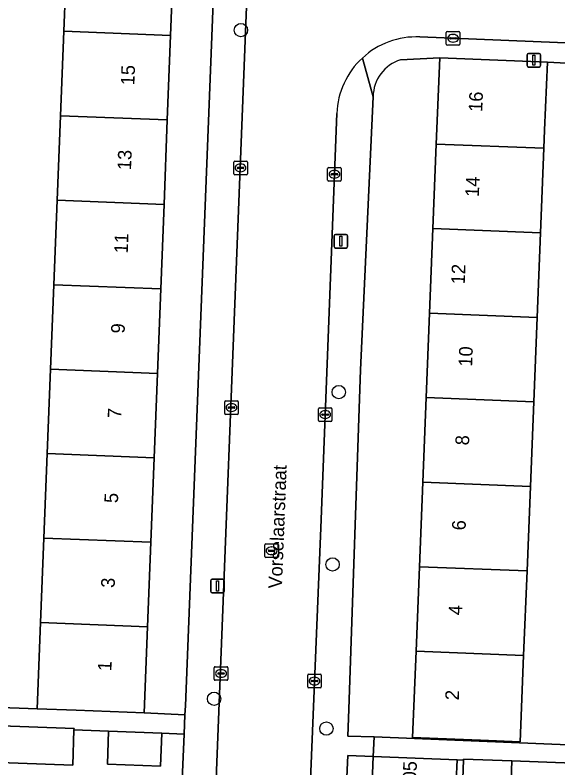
# Model space of a CAD drawing. Extents: x 160732 to 162107, y 387428 to 388479.
# Drawn here: x 161487.5 to 161527.4, y 387782.3 to 387837.6 of the extents above; entities that cross this region are included whole.
import ezdxf

# ---------------------------------------------------------------- set-up
doc = ezdxf.new("R2010")
doc.units = 0
for name, color, linetype in [('IMGEO_Boom', 7, 'Continuous'), ('IMGEO_Erf', 7, 'Continuous'), ('IMGEO_Kolk', 7, 'Continuous'), ('IMGEO_Lichtmast', 7, 'Continuous'), ('IMGEO_Openbare_ruimte_label', 7, 'Continuous'), ('IMGEO_Pand', 7, 'Continuous'), ('IMGEO_Pand_nummerreeks', 7, 'Continuous'), ('IMGEO_Parkeervlak_open', 7, 'Continuous'), ('IMGEO_Rijbaan_lokaal_open', 7, 'Continuous'), ('IMGEO_Rioolput', 7, 'Continuous'), ('IMGEO_Voetpad_open', 7, 'Continuous')]:
    doc.layers.add(name, color=color, linetype=linetype)

msp = doc.modelspace()

# ---------------------------------------------------------------- linework, layer by layer
at = {"layer": 'IMGEO_Boom'}
for centre in [(161504.081, 387836.468), (161511.262, 387809.894), (161510.811, 387797.245), (161502.105, 387787.381), (161510.35, 387785.192)]:
    msp.add_circle(centre, 0.489, dxfattribs=at)
at = {"layer": 'IMGEO_Erf'}
for points in [[(161479.111, 387787.016), (161489.122, 387786.654), (161489.37, 387792.973), (161489.613, 387799.174), (161489.857, 387805.375), (161490.1, 387811.577), (161490.343, 387817.778), (161490.587, 387823.979), (161490.83, 387830.181), (161491.074, 387836.382), (161491.317, 387842.583), (161491.565, 387848.902), (161481.572, 387849.363)], [(161535.446, 387833.654), (161526.578, 387834.117), (161526.379, 387829.121), (161526.326, 387827.79), (161526.079, 387821.585), (161525.832, 387815.38), (161525.581, 387809.175), (161525.333, 387802.97), (161525.084, 387796.765), (161524.836, 387790.56), (161524.591, 387784.233), (161521.68, 387784.349), (161516.683, 387784.548), (161516.935, 387790.874), (161517.182, 387797.079), (161517.43, 387803.284), (161517.677, 387809.489), (161517.924, 387815.694), (161518.172, 387821.899), (161518.419, 387828.105), (161518.671, 387834.432), (161515.801, 387834.292)], [(161513.781, 387831.574), (161512.861, 387811.518), (161512.002, 387786.631), (161511.933, 387784.646), (161513.873, 387784.579), (161533.43, 387783.778)], [(161499.91, 387784.781), (161498.27, 387784.852), (161498.176, 387782.432), (161494.271, 387782.584), (161494.365, 387785.004), (161491.821, 387785.103), (161491.731, 387782.519), (161485.697, 387782.731)], [(161498.964, 387763.841), (161499.184, 387768.106), (161499.91, 387784.781)], [(161520.33, 387780.186), (161520.425, 387782.881), (161519.947, 387782.898), (161519.82, 387779.772)], [(161528.366, 387779.907), (161528.462, 387782.663), (161523.964, 387782.82), (161523.868, 387780.063)]]:
    msp.add_lwpolyline(points, dxfattribs=at)
msp.add_lwpolyline([(161502.432, 387848.475), (161499.409, 387848.594), (161499.161, 387842.274), (161498.918, 387836.073), (161498.674, 387829.872), (161498.431, 387823.671), (161498.187, 387817.47), (161497.944, 387811.269), (161497.701, 387805.067), (161497.457, 387798.866), (161497.214, 387792.665), (161496.966, 387786.346), (161499.972, 387786.215), (161500, 387786.869)], close=True, dxfattribs=at)
msp.add_arc((161516.679, 387831.53), 2.898, 107.6351, 179.1259, dxfattribs=at)
at = {"layer": 'IMGEO_Kolk'}
for p, q in [((161519.159, 387835.439), (161519.159, 387836.291)), ((161519.234, 387836.365), (161520.086, 387836.365)), ((161520.16, 387836.291), (161520.16, 387835.439)), ((161519.418, 387835.859), (161519.418, 387835.871)), ((161519.856, 387835.822), (161519.458, 387835.822)), ((161519.461, 387835.908), (161519.859, 387835.908)), ((161519.647, 387836.145), (161519.672, 387836.145)), ((161519.902, 387835.871), (161519.902, 387835.859)), ((161520.086, 387835.365), (161519.234, 387835.365)), ((161519.67, 387835.585), (161519.645, 387835.585)), ((161503.624, 387826.85), (161504.476, 387826.85)), ((161503.549, 387825.924), (161503.549, 387826.776)), ((161503.808, 387826.344), (161503.808, 387826.356)), ((161504.246, 387826.307), (161503.848, 387826.307)), ((161503.851, 387826.393), (161504.249, 387826.393)), ((161504.037, 387826.63), (161504.062, 387826.63)), ((161504.292, 387826.356), (161504.292, 387826.344)), ((161504.55, 387826.776), (161504.55, 387825.924)), ((161510.447, 387825.459), (161510.447, 387826.311)), ((161510.522, 387826.385), (161511.374, 387826.385)), ((161511.448, 387826.311), (161511.448, 387825.459)), ((161504.476, 387825.85), (161503.624, 387825.85)), ((161504.06, 387826.07), (161504.035, 387826.07)), ((161510.706, 387825.879), (161510.706, 387825.891)), ((161511.144, 387825.842), (161510.746, 387825.842)), ((161510.749, 387825.928), (161511.147, 387825.928)), ((161510.935, 387826.165), (161510.96, 387826.165)), ((161511.19, 387825.891), (161511.19, 387825.879)), ((161511.374, 387825.385), (161510.522, 387825.385)), ((161510.958, 387825.605), (161510.933, 387825.605)), ((161502.885, 387808.332), (161502.885, 387809.184)), ((161502.96, 387809.258), (161503.812, 387809.258)), ((161503.886, 387809.184), (161503.886, 387808.332)), ((161503.144, 387808.752), (161503.144, 387808.764)), ((161503.582, 387808.715), (161503.184, 387808.715)), ((161503.187, 387808.801), (161503.585, 387808.801)), ((161503.373, 387809.038), (161503.398, 387809.038)), ((161503.628, 387808.764), (161503.628, 387808.752)), ((161509.764, 387807.816), (161509.764, 387808.668)), ((161509.839, 387808.742), (161510.691, 387808.742)), ((161510.765, 387808.668), (161510.765, 387807.816)), ((161503.812, 387808.258), (161502.96, 387808.258)), ((161503.396, 387808.478), (161503.371, 387808.478)), ((161510.023, 387808.236), (161510.023, 387808.248)), ((161510.461, 387808.199), (161510.063, 387808.199)), ((161510.066, 387808.285), (161510.464, 387808.285)), ((161510.252, 387808.522), (161510.277, 387808.522)), ((161510.507, 387808.248), (161510.507, 387808.236)), ((161510.691, 387807.742), (161509.839, 387807.742)), ((161510.275, 387807.962), (161510.25, 387807.962)), ((161502.119, 387788.812), (161502.119, 387789.664)), ((161502.194, 387789.738), (161503.046, 387789.738)), ((161502.378, 387789.232), (161502.378, 387789.244)), ((161502.421, 387789.281), (161502.819, 387789.281)), ((161502.607, 387789.518), (161502.632, 387789.518)), ((161502.862, 387789.244), (161502.862, 387789.232)), ((161503.12, 387789.664), (161503.12, 387788.812)), ((161503.046, 387788.738), (161502.194, 387788.738)), ((161502.816, 387789.195), (161502.418, 387789.195)), ((161502.63, 387788.958), (161502.605, 387788.958)), ((161508.98, 387788.258), (161508.98, 387789.11)), ((161509.055, 387789.184), (161509.907, 387789.184)), ((161509.239, 387788.678), (161509.239, 387788.69)), ((161509.282, 387788.727), (161509.68, 387788.727)), ((161509.468, 387788.964), (161509.493, 387788.964)), ((161509.723, 387788.69), (161509.723, 387788.678)), ((161509.981, 387789.11), (161509.981, 387788.258)), ((161509.907, 387788.184), (161509.055, 387788.184)), ((161509.677, 387788.641), (161509.279, 387788.641)), ((161509.491, 387788.404), (161509.466, 387788.404))]:
    msp.add_line(p, q, dxfattribs=at)
for points in [[(161519.159, 387835.439), (161519.159, 387836.291)], [(161519.234, 387836.365), (161520.086, 387836.365)], [(161520.16, 387836.291), (161520.16, 387835.439)], [(161520.086, 387835.365), (161519.234, 387835.365)], [(161503.624, 387826.85), (161504.476, 387826.85)], [(161503.549, 387825.924), (161503.549, 387826.776)], [(161504.55, 387826.776), (161504.55, 387825.924)], [(161510.447, 387825.459), (161510.447, 387826.311)], [(161510.522, 387826.385), (161511.374, 387826.385)], [(161511.448, 387826.311), (161511.448, 387825.459)], [(161504.476, 387825.85), (161503.624, 387825.85)], [(161511.374, 387825.385), (161510.522, 387825.385)], [(161502.885, 387808.332), (161502.885, 387809.184)], [(161502.96, 387809.258), (161503.812, 387809.258)], [(161503.886, 387809.184), (161503.886, 387808.332)], [(161509.764, 387807.816), (161509.764, 387808.668)], [(161509.839, 387808.742), (161510.691, 387808.742)], [(161510.765, 387808.668), (161510.765, 387807.816)], [(161503.812, 387808.258), (161502.96, 387808.258)], [(161510.691, 387807.742), (161509.839, 387807.742)], [(161502.119, 387788.812), (161502.119, 387789.664)], [(161502.194, 387789.738), (161503.046, 387789.738)], [(161503.12, 387789.664), (161503.12, 387788.812)], [(161503.046, 387788.738), (161502.194, 387788.738)], [(161508.98, 387788.258), (161508.98, 387789.11)], [(161509.055, 387789.184), (161509.907, 387789.184)], [(161509.981, 387789.11), (161509.981, 387788.258)], [(161509.907, 387788.184), (161509.055, 387788.184)]]:
    msp.add_lwpolyline(points, dxfattribs=at)
for centre, radius, start, end in [((161519.236, 387836.289), 0.0765, 91.552, 178.448), ((161519.236, 387836.289), 0.0765, 91.552, 178.448), ((161520.084, 387836.289), 0.0765, 1.552, 88.448), ((161520.084, 387836.289), 0.0765, 1.552, 88.448), ((161519.458, 387835.868), 0.0403, 85.8775, 175.7526), ((161519.455, 387835.858), 0.0366, 178.938, 274.7102), ((161519.859, 387835.865), 0.043, 264.8664, 352.4533), ((161519.863, 387835.87), 0.0386, 1.7309, 96.639), ((161519.236, 387835.441), 0.0765, 181.552, 268.448), ((161519.236, 387835.441), 0.0765, 181.552, 268.448), ((161520.084, 387835.441), 0.0765, 271.552, 358.448), ((161520.084, 387835.441), 0.0765, 271.552, 358.448), ((161503.626, 387826.774), 0.0765, 91.552, 178.448), ((161503.626, 387826.774), 0.0765, 91.552, 178.448), ((161504.474, 387826.774), 0.0765, 1.552, 88.448), ((161504.474, 387826.774), 0.0765, 1.552, 88.448), ((161503.848, 387826.353), 0.0403, 85.8775, 175.7526), ((161503.845, 387826.343), 0.0366, 178.938, 274.7102), ((161504.249, 387826.35), 0.043, 264.8664, 352.4533), ((161504.253, 387826.355), 0.0386, 1.7309, 96.639), ((161510.524, 387826.309), 0.0765, 91.552, 178.448), ((161510.524, 387826.309), 0.0765, 91.552, 178.448), ((161511.372, 387826.309), 0.0765, 1.552, 88.448), ((161511.372, 387826.309), 0.0765, 1.552, 88.448), ((161503.626, 387825.926), 0.0765, 181.552, 268.448), ((161503.626, 387825.926), 0.0765, 181.552, 268.448), ((161504.474, 387825.926), 0.0765, 271.552, 358.448), ((161504.474, 387825.926), 0.0765, 271.552, 358.448), ((161510.746, 387825.888), 0.0403, 85.8775, 175.7526), ((161510.743, 387825.878), 0.0366, 178.938, 274.7102), ((161511.147, 387825.885), 0.043, 264.8664, 352.4533), ((161511.151, 387825.89), 0.0386, 1.7309, 96.639), ((161510.524, 387825.461), 0.0765, 181.552, 268.448), ((161510.524, 387825.461), 0.0765, 181.552, 268.448), ((161511.372, 387825.461), 0.0765, 271.552, 358.448), ((161511.372, 387825.461), 0.0765, 271.552, 358.448), ((161502.962, 387809.182), 0.0765, 91.552, 178.448), ((161502.962, 387809.182), 0.0765, 91.552, 178.448), ((161503.81, 387809.182), 0.0765, 1.552, 88.448), ((161503.81, 387809.182), 0.0765, 1.552, 88.448), ((161503.184, 387808.761), 0.0403, 85.8775, 175.7526), ((161503.181, 387808.751), 0.0366, 178.938, 274.7102), ((161503.585, 387808.758), 0.043, 264.8664, 352.4533), ((161503.589, 387808.763), 0.0386, 1.7309, 96.639), ((161509.841, 387808.666), 0.0765, 91.552, 178.448), ((161509.841, 387808.666), 0.0765, 91.552, 178.448), ((161510.689, 387808.666), 0.0765, 1.552, 88.448), ((161510.689, 387808.666), 0.0765, 1.552, 88.448), ((161502.962, 387808.334), 0.0765, 181.552, 268.448), ((161502.962, 387808.334), 0.0765, 181.552, 268.448), ((161503.81, 387808.334), 0.0765, 271.552, 358.448), ((161503.81, 387808.334), 0.0765, 271.552, 358.448), ((161510.063, 387808.245), 0.0403, 85.8775, 175.7526), ((161510.06, 387808.235), 0.0366, 178.938, 274.7102), ((161510.464, 387808.242), 0.043, 264.8664, 352.4533), ((161510.468, 387808.247), 0.0386, 1.7309, 96.639), ((161509.841, 387807.818), 0.0765, 181.552, 268.448), ((161509.841, 387807.818), 0.0765, 181.552, 268.448), ((161510.689, 387807.818), 0.0765, 271.552, 358.448), ((161510.689, 387807.818), 0.0765, 271.552, 358.448), ((161502.196, 387789.662), 0.0765, 91.552, 178.448), ((161502.196, 387789.662), 0.0765, 91.552, 178.448), ((161502.418, 387789.241), 0.0403, 85.8775, 175.7526), ((161502.415, 387789.231), 0.0366, 178.938, 274.7102), ((161502.819, 387789.238), 0.043, 264.8664, 352.4533), ((161502.823, 387789.243), 0.0386, 1.7309, 96.639), ((161503.044, 387789.662), 0.0765, 1.552, 88.448), ((161503.044, 387789.662), 0.0765, 1.552, 88.448), ((161502.196, 387788.814), 0.0765, 181.552, 268.448), ((161502.196, 387788.814), 0.0765, 181.552, 268.448), ((161503.044, 387788.814), 0.0765, 271.552, 358.448), ((161503.044, 387788.814), 0.0765, 271.552, 358.448), ((161509.057, 387789.108), 0.0765, 91.552, 178.448), ((161509.057, 387789.108), 0.0765, 91.552, 178.448), ((161509.279, 387788.687), 0.0403, 85.8775, 175.7526), ((161509.276, 387788.677), 0.0366, 178.938, 274.7102), ((161509.68, 387788.684), 0.043, 264.8664, 352.4533), ((161509.684, 387788.689), 0.0386, 1.7309, 96.639), ((161509.905, 387789.108), 0.0765, 1.552, 88.448), ((161509.905, 387789.108), 0.0765, 1.552, 88.448), ((161509.057, 387788.26), 0.0765, 181.552, 268.448), ((161509.057, 387788.26), 0.0765, 181.552, 268.448), ((161509.905, 387788.26), 0.0765, 271.552, 358.448), ((161509.905, 387788.26), 0.0765, 271.552, 358.448)]:
    msp.add_arc(centre, radius, start, end, dxfattribs=at)
for centre, major_axis, ratio, start_param, end_param in [((161519.646, 387835.865), (-0.387, 0.002), 0.722429, 4.712389, 7.853982), ((161519.671, 387835.865), (-0.39, 0.002), 0.717154, 1.570796, 4.712389), ((161504.036, 387826.35), (-0.387, 0.002), 0.722429, 4.712389, 7.853982), ((161504.061, 387826.35), (-0.39, 0.002), 0.717154, 1.570796, 4.712389), ((161510.934, 387825.885), (-0.387, 0.002), 0.722429, 4.712389, 7.853982), ((161510.959, 387825.885), (-0.39, 0.002), 0.717154, 1.570796, 4.712389), ((161503.372, 387808.758), (-0.387, 0.002), 0.722429, 4.712389, 7.853982), ((161503.397, 387808.758), (-0.39, 0.002), 0.717154, 1.570796, 4.712389), ((161510.251, 387808.242), (-0.387, 0.002), 0.722429, 4.712389, 7.853982), ((161510.276, 387808.242), (-0.39, 0.002), 0.717154, 1.570796, 4.712389), ((161502.606, 387789.238), (-0.387, 0.002), 0.722429, 4.712389, 7.853982), ((161502.631, 387789.238), (-0.39, 0.002), 0.717154, 1.570796, 4.712389), ((161509.467, 387788.684), (-0.387, 0.002), 0.722429, 4.712389, 7.853982), ((161509.492, 387788.684), (-0.39, 0.002), 0.717154, 1.570796, 4.712389)]:
    msp.add_ellipse(centre, major_axis=major_axis, ratio=ratio, start_param=start_param, end_param=end_param, dxfattribs=at)
at = {"layer": 'IMGEO_Lichtmast'}
for p, q in [((161525.088, 387833.857), (161525.088, 387834.657)), ((161525.088, 387834.657), (161525.088, 387833.857)), ((161525.188, 387834.757), (161525.978, 387834.757)), ((161525.978, 387834.757), (161525.188, 387834.757)), ((161526.078, 387834.657), (161526.078, 387833.857)), ((161526.078, 387833.857), (161526.078, 387834.657)), ((161525.978, 387833.757), (161525.188, 387833.757)), ((161525.188, 387833.757), (161525.978, 387833.757)), ((161510.917, 387820.571), (161510.917, 387821.371)), ((161510.917, 387821.371), (161510.917, 387820.571)), ((161511.017, 387821.471), (161511.807, 387821.471)), ((161511.807, 387821.471), (161511.017, 387821.471)), ((161511.907, 387821.371), (161511.907, 387820.571)), ((161511.907, 387820.571), (161511.907, 387821.371)), ((161511.807, 387820.471), (161511.017, 387820.471)), ((161511.017, 387820.471), (161511.807, 387820.471)), ((161501.864, 387795.262), (161501.864, 387796.062)), ((161501.864, 387796.062), (161501.864, 387795.262)), ((161501.964, 387796.162), (161502.754, 387796.162)), ((161502.754, 387796.162), (161501.964, 387796.162)), ((161502.854, 387796.062), (161502.854, 387795.262)), ((161502.854, 387795.262), (161502.854, 387796.062)), ((161502.754, 387795.162), (161501.964, 387795.162)), ((161501.964, 387795.162), (161502.754, 387795.162))]:
    msp.add_line(p, q, dxfattribs=at)
for points in [[(161525.508, 387834.632), (161525.658, 387834.632), (161525.658, 387833.882), (161525.508, 387833.882), (161525.508, 387834.632)], [(161511.337, 387821.346), (161511.487, 387821.346), (161511.487, 387820.596), (161511.337, 387820.596), (161511.337, 387821.346)], [(161502.284, 387796.037), (161502.434, 387796.037), (161502.434, 387795.287), (161502.284, 387795.287), (161502.284, 387796.037)]]:
    msp.add_lwpolyline(points, dxfattribs=at)
for centre, start, end in [((161525.188, 387834.657), 90, 180), ((161525.188, 387834.657), 90, 180), ((161525.978, 387834.657), 0, 90), ((161525.978, 387834.657), 360, 90), ((161525.188, 387833.857), 180, 270), ((161525.188, 387833.857), 180, 270), ((161525.978, 387833.857), 270, 0), ((161525.978, 387833.857), 270, 0), ((161511.017, 387821.371), 90, 180), ((161511.017, 387821.371), 90, 180), ((161511.807, 387821.371), 0, 90), ((161511.807, 387821.371), 360, 90), ((161511.017, 387820.571), 180, 270), ((161511.017, 387820.571), 180, 270), ((161511.807, 387820.571), 270, 0), ((161511.807, 387820.571), 270, 0), ((161501.964, 387796.062), 90, 180), ((161501.964, 387796.062), 90, 180), ((161502.754, 387796.062), 0, 90), ((161502.754, 387796.062), 360, 90), ((161501.964, 387795.262), 180, 270), ((161501.964, 387795.262), 180, 270), ((161502.754, 387795.262), 270, 0), ((161502.754, 387795.262), 270, 0)]:
    msp.add_arc(centre, 0.1, start, end, dxfattribs=at)
at = {"layer": 'IMGEO_Pand'}
for points in [[(161498.918, 387836.073), (161499.161, 387842.274), (161491.317, 387842.583), (161491.074, 387836.382)], [(161491.074, 387836.382), (161490.83, 387830.181), (161498.674, 387829.872), (161498.918, 387836.073)], [(161518.671, 387834.432), (161518.419, 387828.105), (161526.326, 387827.79), (161526.379, 387829.121), (161526.578, 387834.117)], [(161498.431, 387823.671), (161498.674, 387829.872), (161490.83, 387830.181), (161490.587, 387823.979)], [(161526.326, 387827.79), (161518.419, 387828.105), (161518.172, 387821.899), (161526.079, 387821.585)], [(161490.587, 387823.979), (161490.343, 387817.778), (161498.187, 387817.47), (161498.431, 387823.671)], [(161526.079, 387821.585), (161518.172, 387821.899), (161517.924, 387815.694), (161525.832, 387815.38)], [(161490.343, 387817.778), (161490.1, 387811.577), (161497.944, 387811.269), (161498.187, 387817.47)], [(161525.581, 387809.175), (161525.832, 387815.38), (161517.924, 387815.694), (161517.677, 387809.489)], [(161497.701, 387805.067), (161497.944, 387811.269), (161490.1, 387811.577), (161489.857, 387805.375)], [(161525.333, 387802.97), (161525.581, 387809.175), (161517.677, 387809.489), (161517.43, 387803.284)], [(161489.857, 387805.375), (161489.613, 387799.174), (161497.457, 387798.866), (161497.701, 387805.067)], [(161525.084, 387796.765), (161525.333, 387802.97), (161517.43, 387803.284), (161517.182, 387797.079)], [(161497.214, 387792.665), (161497.457, 387798.866), (161489.613, 387799.174), (161489.37, 387792.973)], [(161524.836, 387790.56), (161525.084, 387796.765), (161517.182, 387797.079), (161516.935, 387790.874)], [(161489.37, 387792.973), (161489.122, 387786.654), (161491.97, 387786.542), (161496.966, 387786.346), (161497.214, 387792.665)], [(161516.935, 387790.874), (161516.683, 387784.548), (161521.68, 387784.349), (161524.591, 387784.233), (161524.836, 387790.56)], [(161491.821, 387785.103), (161491.825, 387785.205), (161485.811, 387785.416), (161485.697, 387782.731), (161491.731, 387782.519)], [(161498.27, 387784.852), (161494.365, 387785.004), (161494.271, 387782.584), (161498.176, 387782.432)], [(161513.782, 387783.149), (161513.655, 387780.023), (161519.82, 387779.772), (161519.947, 387782.898)], [(161523.964, 387782.82), (161520.427, 387782.943), (161520.425, 387782.881), (161520.33, 387780.186), (161523.868, 387780.063)]]:
    msp.add_lwpolyline(points, close=True, dxfattribs=at)
at = {"layer": 'IMGEO_Parkeervlak_open'}
msp.add_lwpolyline([(161511.174, 387766.999), (161513.127, 387766.922), (161513.146, 387767.517), (161513.273, 387770.643), (161513.4, 387773.77), (161513.528, 387776.896), (161513.655, 387780.023), (161513.782, 387783.149), (161511.935, 387783.23), (161511.207, 387767.682)], close=True, dxfattribs=at)
at = {"layer": 'IMGEO_Rijbaan_lokaal_open'}
for points in [[(161571.185, 387839.783), (161564.283, 387840.073), (161561.702, 387840.181), (161557.12, 387840.374), (161519.216, 387841.968), (161511.647, 387842.286), (161504.665, 387842.58), (161501.694, 387767.141), (161501.446, 387761.194), (161508.386, 387760.873), (161508.612, 387767.085), (161508.655, 387768.264), (161509.256, 387783.227), (161509.942, 387799.929), (161511.119, 387830.344)], [(161517.208, 387835.966), (161558.236, 387834.289)]]:
    msp.add_lwpolyline(points, dxfattribs=at)
for centre, radius, start, end in [((161516.969, 387830.113), 5.857, 87.6659, 132.7018), ((161516.966, 387830.119), 5.851, 132.7107, 177.7926)]:
    msp.add_arc(centre, radius, start, end, dxfattribs=at)
at = {"layer": 'IMGEO_Rioolput'}
for p, q in [((161505.83, 387797.821), (161505.83, 387798.673)), ((161505.905, 387798.747), (161506.757, 387798.747)), ((161506.831, 387798.673), (161506.831, 387797.821)), ((161506.089, 387798.241), (161506.089, 387798.253)), ((161506.527, 387798.204), (161506.129, 387798.204)), ((161506.132, 387798.29), (161506.53, 387798.29)), ((161506.318, 387798.527), (161506.343, 387798.527)), ((161506.573, 387798.253), (161506.573, 387798.241)), ((161506.757, 387797.747), (161505.905, 387797.747)), ((161506.341, 387797.967), (161506.316, 387797.967))]:
    msp.add_line(p, q, dxfattribs=at)
for points in [[(161505.83, 387797.821), (161505.83, 387798.673)], [(161505.905, 387798.747), (161506.757, 387798.747)], [(161506.831, 387798.673), (161506.831, 387797.821)], [(161506.757, 387797.747), (161505.905, 387797.747)]]:
    msp.add_lwpolyline(points, dxfattribs=at)
for centre, radius, start, end in [((161505.907, 387798.671), 0.0765, 91.552, 178.448), ((161505.907, 387798.671), 0.0765, 91.552, 178.448), ((161506.755, 387798.671), 0.0765, 1.552, 88.448), ((161506.755, 387798.671), 0.0765, 1.552, 88.448), ((161506.129, 387798.25), 0.0403, 85.8775, 175.7526), ((161506.126, 387798.24), 0.0366, 178.938, 274.7102), ((161506.53, 387798.247), 0.043, 264.8664, 352.4533), ((161506.534, 387798.252), 0.0386, 1.7309, 96.639), ((161505.907, 387797.823), 0.0765, 181.552, 268.448), ((161505.907, 387797.823), 0.0765, 181.552, 268.448), ((161506.755, 387797.823), 0.0765, 271.552, 358.448), ((161506.755, 387797.823), 0.0765, 271.552, 358.448)]:
    msp.add_arc(centre, radius, start, end, dxfattribs=at)
for centre, major_axis, ratio, start_param, end_param in [((161506.317, 387798.247), (-0.387, 0.002), 0.722429, 4.712389, 7.853982), ((161506.342, 387798.247), (-0.39, 0.002), 0.717154, 1.570796, 4.712389)]:
    msp.add_ellipse(centre, major_axis=major_axis, ratio=ratio, start_param=start_param, end_param=end_param, dxfattribs=at)
at = {"layer": 'IMGEO_Voetpad_open'}
for points in [[(161503.231, 387869.99), (161503.233, 387868.789), (161502.856, 387859.913), (161502.582, 387852.848), (161502.492, 387849.985), (161502.432, 387848.475), (161500, 387786.869), (161499.972, 387786.215), (161499.91, 387784.781), (161499.184, 387768.106), (161498.964, 387763.841)], [(161495.876, 387760.897), (161501.316, 387759.411), (161501.446, 387761.194), (161501.694, 387767.141), (161504.665, 387842.58)], [(161558.236, 387834.289), (161517.208, 387835.966)], [(161512.861, 387811.518), (161513.781, 387831.574), (161512.997, 387834.418)], [(161512.997, 387834.418), (161513.781, 387831.574)], [(161515.801, 387834.292), (161518.671, 387834.432), (161526.578, 387834.117), (161535.446, 387833.654), (161537.871, 387833.548), (161539.443, 387833.471), (161541.893, 387833.351), (161550.53, 387833.153), (161558.409, 387832.837)], [(161511.119, 387830.344), (161509.942, 387799.929), (161509.256, 387783.227), (161508.655, 387768.264), (161508.612, 387767.085), (161508.386, 387760.873), (161508.332, 387759.393), (161514.051, 387760.024)], [(161511.004, 387763.439), (161511.174, 387766.999), (161511.207, 387767.682), (161511.935, 387783.23), (161513.782, 387783.149), (161513.873, 387784.579), (161511.933, 387784.646), (161512.002, 387786.631), (161512.861, 387811.518)], [(161485.811, 387785.416), (161491.825, 387785.205), (161491.821, 387785.103), (161494.365, 387785.004), (161498.27, 387784.852), (161499.91, 387784.781), (161499.972, 387786.215), (161496.966, 387786.346), (161491.97, 387786.542), (161489.122, 387786.654), (161479.111, 387787.016)], [(161533.43, 387783.778), (161513.873, 387784.579), (161513.782, 387783.149), (161519.947, 387782.898), (161520.425, 387782.881), (161520.427, 387782.943), (161523.964, 387782.82), (161528.462, 387782.663)]]:
    msp.add_lwpolyline(points, dxfattribs=at)
for centre, radius, start, end in [((161516.969, 387830.113), 5.857, 87.6659, 132.7018), ((161516.966, 387830.119), 5.851, 132.7107, 177.7926), ((161516.679, 387831.53), 2.898, 107.6351, 179.1259)]:
    msp.add_arc(centre, radius, start, end, dxfattribs=at)

# ---------------------------------------------------------------- texts
at = {"layer": 'IMGEO_Openbare_ruimte_label'}
msp.add_text('Vorselaarstraat', height=1, rotation=87.7644, dxfattribs=at).set_placement((161507.088, 387795.457))
at = {"layer": 'IMGEO_Pand_nummerreeks'}
for s, rotation, p in [('15', 87.7525, (161496.251, 387832.397)), ('16', 87.7178, (161521.795, 387830.449)), ('13', 87.7525, (161496.007, 387826.172)), ('14', 87.7178, (161521.547, 387824.213)), ('11', 87.7525, (161495.768, 387820.061)), ('12', 87.7112, (161520.51, 387817.788)), ('9', 87.7525, (161495.537, 387814.181)), ('10', 87.7178, (161521.05, 387811.745)), ('7', 87.7525, (161495.292, 387807.957)), ('8', 87.7178, (161520.819, 387805.971)), ('5', 87.7525, (161495.048, 387801.732)), ('6', 87.7178, (161520.571, 387799.731)), ('3', 87.7525, (161494.804, 387795.507)), ('4', 87.7178, (161520.322, 387793.496)), ('1', 87.7525, (161494.563, 387789.396)), ('2', 87.7178, (161520.074, 387787.258)), ('2/G05', 87.9001, (161516.872, 387779.149))]:
    msp.add_text(s, height=1, rotation=rotation, dxfattribs=at).set_placement(p)

doc.saveas('drawing.dxf')
